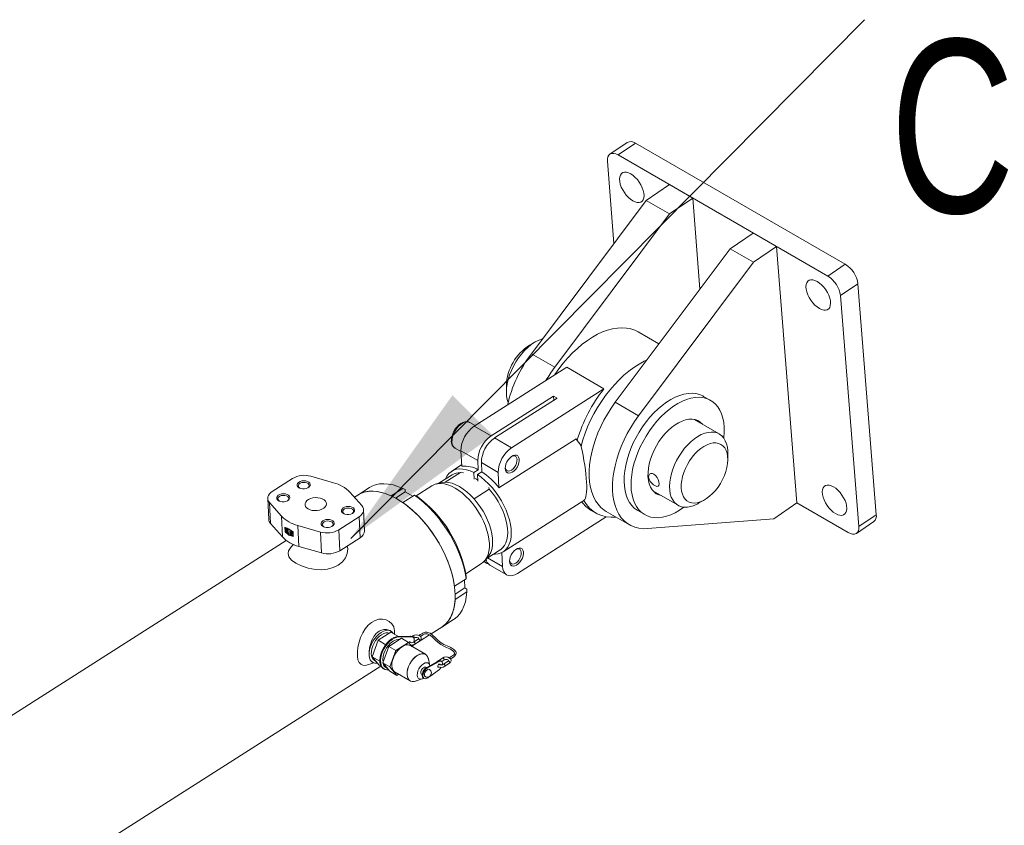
# Model space of a CAD drawing. Header units: millimetres. Extents: x 450 to 25135, y 150 to 17673.
# Tile 460 of 463: x 19489 to 20086, y 15921 to 16410. Entities that reach past the tile are written whole.
import ezdxf

# ---------------------------------------------------------------- set-up
doc = ezdxf.new("R2010")
doc.units = ezdxf.units.MM
doc.linetypes.add('SLD-Centrada-doble', pattern=[12.7, 6.35, -1.27, 1.27, -1.27, 1.27, -1.27])
doc.linetypes.add('SLD-Continua', pattern=[0])
doc.layers.add('COTAS', color=1, linetype='SLD-Continua')
doc.layers.add('OCULTA', color=8, linetype='SLD-Continua')
doc.styles.add('SLDTEXTSTYLE6', font='ARIALN.TTF', dxfattribs={"width": 0.87})
doc.styles.get("Standard").update_dxf_attribs({"font": 'ARIALN.TTF'})
doc.dimstyles.new('SLDDIMSTYLE0', dxfattribs={"dimtxt": 0.18, "dimasz": 105, "dimexe": 0, "dimexo": 0.0625, "dimgap": 0, "dimtad": 0, "dimtih": 1, "dimtoh": 1, "dimdec": 0, "dimrnd": 1e-09, "dimzin": 0, "dimdsep": 46, "dimtxsty": 'Standard', "dimsah": 1, "dimcen": 0.09, "dimadec": 0, "dimazin": 0, "dimtfac": 105, "dimtdec": 0, "dimtofl": 0, "dimtmove": 0, "dimatfit": 3, "dimfxl": 1, "dimfrac": 2, "dimtolj": 1, "dimtzin": 0, "dimarcsym": 0})

# ---------------------------------------------------------------- blocks, each defined once
blk = doc.blocks.new('SW_NOTE_0_4')
at = {"layer": 'COTAS', "color": 0, "ltscale": 30, "insert": (15.61, -12.09), "char_height": 105, "attachment_point": 1, "style": 'SLDTEXTSTYLE6'}
blk.add_mtext('CYLINDER', dxfattribs=at)

msp = doc.modelspace()

# ---------------------------------------------------------------- linework, layer by layer
at = {"layer": 'OCULTA', "linetype": 'SLD-Continua', "lineweight": 18, "ltscale": 30}
for p, q in [((19857.44, 16335.17), (19846.88, 16328.01)), ((19989.72, 16261.22), (19862.44, 16334.67)), ((19979.15, 16254.05), (19851.87, 16327.51)), ((19845.42, 16323.81), (19849.37, 16273.88)), ((19882.99, 16309.55), (19868.9, 16300)), ((19882.99, 16309.55), (19897.13, 16301.39)), ((19868.9, 16300), (19799.27, 16206.87)), ((19868.9, 16300), (19883.04, 16291.84)), ((19897.13, 16301.39), (19883.04, 16291.84)), ((19901.51, 16246.13), (19897.13, 16301.39)), ((19883.04, 16291.84), (19813.41, 16198.71)), ((19933.9, 16280.17), (19919.81, 16270.61)), ((19948.04, 16272.01), (19933.9, 16280.17)), ((19919.81, 16270.61), (19850.18, 16177.48)), ((19933.95, 16262.45), (19919.81, 16270.61)), ((19948.04, 16272.01), (19933.95, 16262.45)), ((19960.37, 16116.41), (19948.04, 16272.01)), ((19933.95, 16262.45), (19864.32, 16169.32)), ((20008.5, 16109.32), (19997.41, 16249.36)), ((19997.93, 16102.16), (19986.84, 16242.19)), ((19876.65, 16212.89), (19864.08, 16220.14)), ((19801.73, 16214.19), (19798.19, 16212.15)), ((19820.68, 16198.73), (19764.57, 16162.97)), ((19843.31, 16185.67), (19820.68, 16198.73)), ((19784.06, 16187.66), (19784.06, 16183.57)), ((19787.2, 16149.91), (19843.31, 16185.67)), ((19774.83, 16157.05), (19812.75, 16181.22)), ((19814.87, 16179.99), (19776.95, 16155.83)), ((19812.75, 16181.22), (19814.87, 16179.99)), ((19812.86, 16178.72), (19812.75, 16181.22)), ((19908, 16178.63), (19903.76, 16181.08)), ((19761.89, 16165.24), (19761.79, 16165.3)), ((19765.17, 16163.35), (19761.89, 16165.24)), ((19913.23, 16158.3), (19897.99, 16167.09)), ((19826.35, 16155.39), (19779.6, 16125.59)), ((19752.9, 16149.65), (19756.56, 16147.54)), ((19756.54, 16148.03), (19756.98, 16138.65)), ((19767.05, 16136.53), (19766.79, 16142.12)), ((19918.41, 16142.76), (19918.41, 16146.85)), ((19756.94, 16139.5), (19750.91, 16135.66)), ((19764.37, 16134.82), (19767.05, 16136.53)), ((19769.17, 16135.3), (19766.49, 16133.59)), ((19768.91, 16140.89), (19769.17, 16135.3)), ((19642.05, 16123.41), (19654.4, 16131.29)), ((19665.45, 16132.64), (19679.24, 16128.68)), ((19751.28, 16133.52), (19743.2, 16128.37)), ((19746.98, 16129.01), (19756.16, 16134.86)), ((19756.16, 16134.86), (19758.05, 16134.73)), ((19764.55, 16130.88), (19764.37, 16134.82)), ((19766.63, 16130.53), (19765.26, 16131.33)), ((19766.49, 16133.59), (19766.67, 16129.65)), ((19779.6, 16125.59), (19779.17, 16134.98)), ((19658.76, 16125.4), (19658.83, 16125.36)), ((19700.95, 16125.75), (19693.89, 16121.25)), ((19714.14, 16120.75), (19721.2, 16125.25)), ((19722.75, 16123.19), (19722.69, 16124.56)), ((19738.93, 16126.83), (19729.29, 16120.69)), ((19744.5, 16128.7), (19741.41, 16127.91)), ((19764.47, 16118.91), (19773.65, 16124.77)), ((19773.65, 16124.77), (19773.39, 16125.72)), ((19872.99, 16123.79), (19888.23, 16114.99)), ((19873.78, 16123.33), (19873.31, 16123.44)), ((19639.29, 16119.12), (19639.88, 16106.41)), ((19646.41, 16117.52), (19646.47, 16117.49)), ((19689.19, 16122.94), (19696.39, 16114.79)), ((19693.89, 16121.25), (19691.84, 16119.94)), ((19716.81, 16119.4), (19722.75, 16123.19)), ((19721.21, 16116.67), (19728.27, 16121.17)), ((19727.31, 16120.56), (19722.75, 16123.19)), ((19782.08, 16086.75), (19831.11, 16117.99)), ((19900.74, 16116.23), (19904.27, 16118.27)), ((19647.57, 16108.5), (19640.36, 16116.65)), ((19698.06, 16099.61), (19697.47, 16112.32)), ((19835.56, 16111.91), (19838.38, 16110.28)), ((19844.63, 16111.29), (19858.77, 16103.13)), ((19863.77, 16111.79), (19868.01, 16109.34)), ((19946.28, 16106.86), (19960.37, 16116.41)), ((19960.37, 16116.41), (19991.48, 16098.46)), ((19694.71, 16108.03), (19682.35, 16100.15)), ((19685.71, 16109.85), (19685.77, 16109.81)), ((19844.69, 16108.04), (19790.73, 16073.66)), ((19869.74, 16100.86), (19946.28, 16106.86)), ((19640.95, 16103.94), (19648.16, 16095.79)), ((19649.86, 16098.85), (19649.72, 16101.82)), ((19649.96, 16101.71), (19650.09, 16099)), ((19650.18, 16101.39), (19650.32, 16101.48)), ((19650.18, 16101.39), (19650.29, 16098.98)), ((19650.71, 16100.18), (19650.69, 16100.69)), ((19650.71, 16100.18), (19650.85, 16100.27)), ((19651.6, 16099.67), (19650.71, 16100.18)), ((19650.74, 16099.62), (19651.62, 16099.11)), ((19650.76, 16099.11), (19650.74, 16099.62)), ((19650.84, 16100.65), (19650.85, 16100.27)), ((19650.85, 16100.27), (19651.74, 16099.76)), ((19650.89, 16099.54), (19650.9, 16099.2)), ((19651.6, 16099.67), (19651.74, 16099.76)), ((19651.62, 16099.11), (19651.6, 16099.67)), ((19651.74, 16099.76), (19651.76, 16099.2)), ((19651.81, 16100.26), (19651.78, 16100.82)), ((19651.81, 16100.26), (19651.95, 16100.35)), ((19651.93, 16100.91), (19651.95, 16100.35)), ((19652.8, 16099.62), (19652.89, 16097.73)), ((19671.3, 16098.79), (19657.52, 16102.76)), ((19673.35, 16101.97), (19673.41, 16101.94)), ((19996.47, 16097.96), (20007.04, 16105.13)), ((19650.55, 16093.63), (19386.07, 15925.06)), ((19650.09, 16099), (19649.86, 16098.85)), ((19650.76, 16099.11), (19650.9, 16099.2)), ((19651.62, 16099.11), (19651.76, 16099.2)), ((19651.9, 16098.24), (19652.05, 16098.33)), ((19651.93, 16097.68), (19651.9, 16098.24)), ((19651.93, 16097.68), (19652.07, 16097.77)), ((19652.05, 16098.33), (19652.07, 16097.77)), ((19653.32, 16098.91), (19653.37, 16097.87)), ((19653.46, 16099), (19653.51, 16097.96)), ((19654, 16097.51), (19653.95, 16098.54)), ((19654.39, 16096.64), (19654.53, 16096.73)), ((19654.51, 16096.95), (19654.44, 16098.53)), ((19654.58, 16098.62), (19654.65, 16097.04)), ((19654.67, 16098.96), (19654.81, 16095.99)), ((19682.94, 16087.44), (19695.3, 16095.32)), ((19783.92, 16092.65), (19784.24, 16093.49)), ((19654.96, 16091.23), (19653.87, 16090.13)), ((19658.11, 16090.05), (19671.89, 16086.09)), ((19772.22, 16082.83), (19780.3, 16087.98)), ((19771.05, 16081.41), (19773.08, 16083.87)), ((19781.82, 16077.79), (19781.42, 16086.36)), ((19759.47, 16073.52), (19769.02, 16079.61)), ((19770.47, 16080.77), (19771.92, 16079.94)), ((19774.04, 16078.71), (19784.29, 16072.8)), ((19752.63, 16065.89), (19759.69, 16070.39)), ((19758.83, 16064.87), (19758.61, 16069.7)), ((19753.03, 16061.17), (19758.83, 16064.87)), ((19760.05, 16064.17), (19758.83, 16064.87)), ((19753, 16057.94), (19760.06, 16062.45)), ((19744.95, 16041.14), (19752.01, 16045.64)), ((19738.37, 16036.94), (19744.95, 16041.14)), ((19714.02, 16038.03), (19706.28, 16033.1)), ((19712.71, 16029.38), (19720.46, 16034.32)), ((19714.02, 16038.69), (19713.48, 16039)), ((19714.02, 16038.03), (19718.57, 16035.41)), ((19716.3, 16036.72), (19716.29, 16037.91)), ((19718.48, 16035.41), (19726.01, 16035.55)), ((19718.91, 16035.16), (19726.44, 16035.31)), ((19724.7, 16031.87), (19720.46, 16034.32)), ((19727.26, 16035.79), (19726.7, 16035.43)), ((19727.3, 16035.1), (19726.88, 16035.34)), ((19727.3, 16029.89), (19737.44, 16036.35)), ((19730.62, 16033.85), (19727.8, 16032.05)), ((19727.93, 16034.44), (19728.07, 16034.53)), ((19706.28, 16033.1), (19702.75, 16023.08)), ((19706.28, 16033.1), (19710.86, 16030.45)), ((19709.19, 16019.37), (19712.71, 16029.38)), ((19712.71, 16029.38), (19716.96, 16026.93)), ((19716.96, 16026.93), (19724.7, 16031.87)), ((19724.7, 16031.87), (19726.8, 16029.35)), ((19725.33, 16031.92), (19725.3, 16032.1)), ((19735.02, 16024.61), (19725.83, 16029.91)), ((19728.6, 16030.79), (19731.43, 16032.59)), ((19702.75, 16023.08), (19707.33, 16020.44)), ((19702.75, 16023.08), (19706.98, 16018.01)), ((19713.43, 16016.92), (19716.96, 16026.93)), ((19737.7, 16017.71), (19736.74, 16021.93)), ((19745.37, 16022.34), (19742.54, 16020.54)), ((19410.09, 15827.71), (19707.86, 16017.5)), ((19702.48, 16019.95), (19703.02, 16019.64)), ((19704.03, 16020.9), (19705.07, 16020.3)), ((19706.98, 16018.01), (19708.14, 16017.33)), ((19709.19, 16019.37), (19713.43, 16016.92)), ((19713.41, 16014.29), (19709.19, 16019.37)), ((19709.6, 16015.84), (19710.02, 16015.59)), ((19717.66, 16011.84), (19713.43, 16016.92)), ((19735.53, 16016.46), (19735.16, 16016.68)), ((19742.78, 16020.47), (19735.73, 16016.59)), ((19743.21, 16020.22), (19736.16, 16016.34)), ((19743.4, 16018.65), (19743.44, 16018.48)), ((19744.66, 16020.35), (19744.24, 16020.59)), ((19744.83, 16020.22), (19746.17, 16021.08)), ((19748.73, 16020.4), (19745.9, 16018.6)), ((19746.71, 16017.34), (19749.53, 16019.14)), ((19713.41, 16014.29), (19717.66, 16011.84)), ((19716.53, 16013.8), (19725.72, 16008.5)), ((19718.73, 16012.53), (19717.66, 16011.84)), ((19732.66, 16012.35), (19733.03, 16012.13)), ((19733.8, 16010.24), (19734.22, 16010)), ((19736.43, 16010.4), (19737.54, 16011.2)), ((19737.59, 16011.24), (19743.43, 16015.47)), ((19728.91, 16008.34), (19733.03, 16009.63))]:
    msp.add_line(p, q, dxfattribs=at)
at = {"layer": 'OCULTA', "linetype": 'SLD-Centrada-doble', "lineweight": 18, "ltscale": 30}
for p, q in [((19862.44, 16334.67), (19851.87, 16327.51)), ((19979.15, 16254.05), (19989.72, 16261.22)), ((19997.41, 16249.36), (19986.84, 16242.19)), ((19799.27, 16206.87), (19813.41, 16198.71)), ((19864.32, 16169.32), (19850.18, 16177.48)), ((19774.83, 16157.05), (19764.57, 16162.97)), ((19787.2, 16149.91), (19776.95, 16155.83)), ((19766.79, 16142.12), (19756.54, 16148.03)), ((19779.17, 16134.98), (19768.91, 16140.89)), ((19640.36, 16116.65), (19640.95, 16103.94)), ((19647.57, 16108.5), (19648.16, 16095.79)), ((19694.71, 16108.03), (19695.3, 16095.32)), ((19997.93, 16102.16), (20008.5, 16109.32)), ((19657.52, 16102.76), (19658.11, 16090.05)), ((19682.35, 16100.15), (19682.94, 16087.44)), ((19653.32, 16098.91), (19653.46, 16099)), ((19653.37, 16097.87), (19653.51, 16097.96)), ((19654.44, 16098.53), (19654.58, 16098.62)), ((19654.51, 16096.95), (19654.65, 16097.04)), ((19671.3, 16098.79), (19671.89, 16086.09)), ((19781.82, 16077.79), (19772.63, 16083.09)), ((19718.48, 16035.41), (19718.91, 16035.16)), ((19726.01, 16035.55), (19726.44, 16035.31)), ((19736.16, 16016.34), (19735.73, 16016.59)), ((19743.21, 16020.22), (19742.78, 16020.47))]:
    msp.add_line(p, q, dxfattribs=at)
at = {"layer": 'OCULTA', "linetype": 'SLD-Continua', "lineweight": 18, "ltscale": 30, "flags": 128}
for points in [[(19851.87, 16327.51), (19850.51, 16328.16), (19849.21, 16328.48), (19848.05, 16328.46), (19847.05, 16328.12), (19846.27, 16327.44), (19845.72, 16326.48), (19845.43, 16325.25), (19845.42, 16323.81)], [(19859.53, 16316.04), (19860.91, 16315.11), (19862.26, 16313.94), (19863.54, 16312.56), (19864.7, 16311.02), (19865.71, 16309.37), (19866.53, 16307.67), (19867.14, 16305.98), (19867.51, 16304.36), (19867.63, 16302.85), (19867.5, 16301.51), (19867.11, 16300.39), (19866.49, 16299.53), (19865.66, 16298.94), (19864.64, 16298.67), (19863.46, 16298.7), (19862.18, 16299.05), (19860.82, 16299.7), (19859.45, 16300.63), (19858.1, 16301.8), (19856.82, 16303.18), (19855.65, 16304.72), (19854.64, 16306.37), (19853.82, 16308.06), (19853.21, 16309.75), (19852.84, 16311.38), (19852.72, 16312.89), (19852.86, 16314.23), (19853.24, 16315.35), (19853.86, 16316.21), (19854.7, 16316.79), (19855.72, 16317.07), (19856.89, 16317.03), (19858.18, 16316.69), (19859.53, 16316.04)], [(19972.67, 16250.74), (19974.04, 16249.81), (19975.39, 16248.64), (19976.67, 16247.26), (19977.84, 16245.72), (19978.85, 16244.07), (19979.67, 16242.38), (19980.28, 16240.69), (19980.65, 16239.06), (19980.77, 16237.55), (19980.63, 16236.21), (19980.25, 16235.09), (19979.63, 16234.23), (19978.79, 16233.65), (19977.77, 16233.37), (19976.6, 16233.41), (19975.31, 16233.75), (19973.96, 16234.4), (19972.59, 16235.33), (19971.24, 16236.5), (19969.96, 16237.88), (19968.79, 16239.42), (19967.78, 16241.07), (19966.96, 16242.77), (19966.35, 16244.46), (19965.98, 16246.08), (19965.86, 16247.59), (19966, 16248.93), (19966.38, 16250.05), (19967, 16250.91), (19967.83, 16251.5), (19968.86, 16251.77), (19970.03, 16251.74), (19971.31, 16251.39), (19972.67, 16250.74)], [(19813.18, 16193.95), (19813.42, 16194.32), (19815.93, 16197.86), (19818.57, 16201.24), (19821.33, 16204.44), (19824.2, 16207.44), (19827.15, 16210.21), (19830.16, 16212.74), (19833.22, 16215.01), (19836.31, 16217.01), (19839.4, 16218.72), (19842.48, 16220.14), (19845.52, 16221.25), (19848.51, 16222.04), (19851.42, 16222.52), (19854.23, 16222.67), (19856.94, 16222.5), (19859.51, 16222.01), (19861.94, 16221.2), (19864.08, 16220.14)], [(19806.17, 16216.1), (19805.41, 16215.87), (19803.34, 16215.03), (19801.24, 16213.9), (19799.16, 16212.48), (19797.11, 16210.81), (19795.12, 16208.89), (19793.23, 16206.76), (19791.45, 16204.45), (19789.83, 16201.99), (19788.36, 16199.41), (19787.09, 16196.76), (19786.02, 16194.06), (19785.18, 16191.36), (19784.56, 16188.69), (19784.19, 16186.1), (19784.06, 16183.61), (19784.18, 16181.26), (19784.55, 16179.09), (19785.1, 16177.27)], [(19869.43, 16203.24), (19867.69, 16202.4), (19864.6, 16200.69), (19861.51, 16198.69), (19858.45, 16196.42), (19855.43, 16193.89), (19852.48, 16191.11), (19849.61, 16188.12), (19846.85, 16184.92), (19844.21, 16181.54), (19841.71, 16177.99), (19839.36, 16174.31), (19837.19, 16170.52), (19835.19, 16166.64), (19833.4, 16162.7), (19831.82, 16158.71), (19830.45, 16154.72), (19829.37, 16150.93)], [(19850.18, 16177.48), (19847.71, 16174), (19845.41, 16170.38), (19843.28, 16166.64), (19841.35, 16162.81), (19839.63, 16158.92), (19838.13, 16155), (19836.87, 16151.07), (19835.84, 16147.17), (19835.07, 16143.33), (19834.55, 16139.57), (19834.29, 16135.92), (19834.3, 16132.41), (19834.56, 16129.06), (19835.09, 16125.9), (19835.87, 16122.96), (19836.9, 16120.25), (19838.17, 16117.79), (19839.68, 16115.61), (19841.4, 16113.71), (19843.34, 16112.12), (19844.63, 16111.29)], [(19863.77, 16111.79), (19863.4, 16112.01), (19861.65, 16113.31), (19860.1, 16114.89), (19858.75, 16116.75), (19857.62, 16118.87), (19856.73, 16121.23), (19856.07, 16123.82), (19855.65, 16126.6), (19855.48, 16129.56), (19855.56, 16132.67), (19855.89, 16135.9), (19856.46, 16139.22), (19857.27, 16142.6), (19858.32, 16146.02), (19859.59, 16149.44), (19861.07, 16152.83), (19862.75, 16156.17), (19864.61, 16159.43), (19866.65, 16162.56), (19868.83, 16165.56), (19871.14, 16168.39), (19873.57, 16171.03), (19876.09, 16173.45), (19878.67, 16175.63), (19881.3, 16177.56)], [(19881.3, 16177.56), (19883.95, 16179.21), (19886.59, 16180.57), (19889.22, 16181.64), (19891.79, 16182.39), (19894.3, 16182.83), (19896.71, 16182.95), (19899, 16182.75), (19901.17, 16182.23), (19903.18, 16181.4), (19903.76, 16181.08)], [(19885.54, 16175.11), (19888.19, 16176.76), (19890.84, 16178.12), (19893.46, 16179.19), (19896.03, 16179.94), (19898.54, 16180.38), (19900.95, 16180.5), (19903.25, 16180.3), (19905.41, 16179.78), (19907.42, 16178.95), (19909.26, 16177.8), (19910.92, 16176.37), (19912.37, 16174.64), (19913.61, 16172.65), (19914.62, 16170.4), (19915.4, 16167.93), (19915.94, 16165.24), (19916.23, 16162.36), (19916.28, 16159.33), (19916.07, 16156.16), (19916.02, 16155.71)], [(19891.87, 16113.86), (19891.79, 16113.8), (19889.15, 16112.01), (19886.49, 16110.5), (19883.86, 16109.28), (19881.25, 16108.37), (19878.71, 16107.77), (19876.25, 16107.49), (19873.89, 16107.53), (19871.66, 16107.9), (19869.57, 16108.57), (19867.64, 16109.56), (19865.89, 16110.86), (19864.34, 16112.44), (19862.99, 16114.3), (19861.87, 16116.42), (19860.97, 16118.79), (19860.31, 16121.37), (19859.89, 16124.16), (19859.72, 16127.11), (19859.8, 16130.22), (19860.13, 16133.45), (19860.7, 16136.77), (19861.51, 16140.15), (19862.56, 16143.57), (19863.83, 16146.99), (19865.31, 16150.39), (19866.99, 16153.72), (19868.85, 16156.98), (19870.89, 16160.12), (19873.07, 16163.11), (19875.39, 16165.94), (19877.81, 16168.58), (19880.33, 16171), (19882.91, 16173.18), (19885.54, 16175.11), (19885.54, 16175.11)], [(19761.74, 16165.28), (19761.16, 16165.57), (19760.07, 16165.76), (19758.92, 16165.68), (19757.72, 16165.31), (19756.48, 16164.66), (19755.26, 16163.75), (19754.13, 16162.62), (19753.1, 16161.32), (19752.22, 16159.88), (19751.52, 16158.36), (19751.02, 16156.81), (19750.74, 16155.27), (19750.69, 16153.88)], [(19864.32, 16169.32), (19861.85, 16165.84), (19859.55, 16162.22), (19857.42, 16158.48), (19855.49, 16154.65), (19853.77, 16150.76), (19852.27, 16146.84), (19851.01, 16142.91), (19849.99, 16139.01), (19849.21, 16135.17), (19848.69, 16131.41), (19848.44, 16127.76), (19848.44, 16124.25), (19848.71, 16120.9), (19849.23, 16117.74), (19850.01, 16114.8), (19851.04, 16112.09), (19852.31, 16109.63), (19853.82, 16107.44), (19855.54, 16105.55), (19857.48, 16103.96), (19859.61, 16102.68), (19861.92, 16101.72), (19864.39, 16101.1), (19867, 16100.81), (19869.74, 16100.86)], [(19886.43, 16163.83), (19888.57, 16165.13), (19890.7, 16166.13), (19892.79, 16166.83), (19894.81, 16167.2), (19896.74, 16167.25), (19898.54, 16166.97), (19900.2, 16166.37), (19901.68, 16165.45), (19902.98, 16164.23), (19903.01, 16164.19)], [(19898.45, 16166.99), (19898.73, 16166.68), (19898.77, 16166.64)], [(19878.02, 16120.89), (19876.62, 16121.27), (19875.05, 16122.03), (19873.65, 16123.1), (19872.46, 16124.46), (19871.49, 16126.1), (19870.75, 16127.98), (19870.25, 16130.09), (19870, 16132.4), (19870.01, 16134.87), (19870.26, 16137.47), (19870.77, 16140.16), (19871.51, 16142.9), (19872.49, 16145.66), (19873.69, 16148.39), (19875.09, 16151.06), (19876.67, 16153.64), (19878.4, 16156.08), (19880.28, 16158.34), (19882.26, 16160.41), (19884.32, 16162.25), (19886.43, 16163.83)], [(19900.74, 16116.23), (19900.18, 16115.92), (19898.09, 16114.93), (19896.04, 16114.25), (19894.06, 16113.89), (19892.17, 16113.84), (19890.4, 16114.11), (19888.78, 16114.7), (19887.32, 16115.6), (19886.05, 16116.79), (19884.99, 16118.27), (19884.15, 16120), (19883.54, 16121.96), (19883.17, 16124.13), (19883.05, 16126.47), (19883.18, 16128.96), (19883.56, 16131.56), (19884.17, 16134.23), (19885.02, 16136.93), (19886.09, 16139.62), (19887.36, 16142.28), (19888.82, 16144.86), (19890.45, 16147.32), (19892.22, 16149.63), (19894.11, 16151.76), (19896.1, 16153.67), (19898.15, 16155.35), (19900.24, 16156.77), (19902.33, 16157.9), (19904.4, 16158.73), (19906.42, 16159.26), (19908.36, 16159.46), (19910.19, 16159.35), (19911.89, 16158.92), (19913.44, 16158.17), (19914.8, 16157.12), (19915.97, 16155.79), (19916.92, 16154.19), (19917.65, 16152.34), (19918.14, 16150.27), (19918.38, 16148), (19918.41, 16146.85)], [(19905.5, 16119.04), (19907.37, 16120.46), (19909.18, 16122.12), (19910.9, 16124.01), (19912.51, 16126.08), (19913.97, 16128.31), (19915.25, 16130.65), (19916.34, 16133.07), (19917.21, 16135.5), (19917.86, 16137.93), (19918.26, 16140.29), (19918.41, 16142.55), (19918.31, 16144.67), (19917.95, 16146.61), (19917.36, 16148.34), (19916.53, 16149.82), (19915.48, 16151.03), (19914.23, 16151.94), (19912.8, 16152.55), (19911.22, 16152.84), (19909.52, 16152.8), (19907.72, 16152.44), (19905.87, 16151.75), (19903.98, 16150.77), (19902.1, 16149.49), (19900.25, 16147.95), (19898.48, 16146.17), (19896.81, 16144.18), (19895.28, 16142.02), (19893.9, 16139.73), (19892.71, 16137.35), (19891.73, 16134.92), (19890.97, 16132.49), (19890.45, 16130.09), (19890.17, 16127.77), (19890.15, 16125.57), (19890.37, 16123.54), (19890.85, 16121.7), (19891.56, 16120.09), (19892.5, 16118.75), (19893.66, 16117.68), (19895, 16116.92), (19896.5, 16116.47), (19898.15, 16116.35), (19899.9, 16116.55), (19901.73, 16117.07), (19903.61, 16117.91), (19905.5, 16119.04)], [(19783.42, 16137.28), (19783.5, 16138.55), (19783.84, 16139.91), (19784.42, 16141.27), (19785.2, 16142.56), (19786.14, 16143.68), (19787.17, 16144.57), (19788.24, 16145.17), (19789.26, 16145.44), (19790.19, 16145.37), (19790.96, 16144.97), (19791.52, 16144.24), (19791.84, 16143.26), (19791.89, 16142.06), (19791.68, 16140.74), (19791.22, 16139.36), (19790.53, 16138.03), (19789.66, 16136.82), (19788.67, 16135.8), (19787.61, 16135.05), (19786.56, 16134.61), (19785.58, 16134.51), (19784.72, 16134.75), (19784.05, 16135.32), (19783.61, 16136.18), (19783.42, 16137.28)], [(19787.31, 16144.66), (19788.24, 16144.95), (19789.1, 16144.91), (19789.8, 16144.54), (19790.29, 16143.85), (19790.54, 16142.91), (19790.52, 16141.78), (19790.24, 16140.54), (19789.73, 16139.29), (19789, 16138.12), (19788.13, 16137.11), (19787.18, 16136.35)], [(19764.37, 16134.82), (19762.09, 16135.86), (19759.87, 16136.59), (19757.73, 16137), (19755.7, 16137.09), (19753.8, 16136.85), (19752.07, 16136.28), (19750.52, 16135.39), (19749.17, 16134.2), (19748.05, 16132.72), (19747.15, 16130.97), (19747.11, 16130.86)], [(19787.18, 16136.35), (19786.21, 16135.89), (19785.3, 16135.75), (19784.51, 16135.96), (19783.91, 16136.5), (19783.53, 16137.32), (19783.43, 16137.94)], [(19658.26, 16125.63), (19657.55, 16126.19), (19657.16, 16126.86), (19657.11, 16127.59), (19657.42, 16128.29), (19658.06, 16128.92), (19658.96, 16129.42), (19660.05, 16129.75), (19661.23, 16129.86), (19662.4, 16129.76), (19663.46, 16129.45), (19664.3, 16128.97), (19664.86, 16128.34), (19665.08, 16127.64), (19664.95, 16126.92), (19664.47, 16126.24), (19663.7, 16125.67), (19662.69, 16125.25), (19661.54, 16125.03), (19660.35, 16125.02), (19659.22, 16125.23), (19658.26, 16125.63)], [(19776.13, 16085.32), (19777.3, 16085.31), (19779.19, 16085.56), (19780.92, 16086.12), (19782.47, 16087.01), (19783.82, 16088.2), (19784.95, 16089.68), (19785.84, 16091.43), (19786.49, 16093.44), (19786.89, 16095.66), (19787.03, 16098.09), (19786.91, 16100.68), (19786.53, 16103.4), (19785.9, 16106.23), (19785.02, 16109.11), (19783.91, 16112.02), (19782.58, 16114.92), (19781.04, 16117.78), (19779.33, 16120.55), (19777.44, 16123.2), (19775.42, 16125.7), (19773.29, 16128.02), (19771.07, 16130.12), (19768.8, 16131.99), (19766.49, 16133.59)], [(19873.56, 16133.92), (19874.58, 16133.1), (19875.48, 16131.96), (19876.16, 16130.61), (19876.6, 16129.24), (19876.74, 16128.02), (19876.6, 16127.11), (19876.16, 16126.56), (19875.44, 16126.43), (19874.49, 16126.72), (19873.42, 16127.38), (19872.34, 16128.33), (19871.39, 16129.49), (19870.69, 16130.76), (19870.37, 16132.01), (19870.47, 16133.09), (19870.95, 16133.88), (19871.76, 16134.29), (19872.78, 16134.25), (19873.56, 16133.92)], [(19640.36, 16116.65), (19639.78, 16117.47), (19639.41, 16118.34), (19639.29, 16119.24), (19639.39, 16120.15), (19639.73, 16121.04), (19640.3, 16121.89), (19641.08, 16122.69), (19642.05, 16123.41)], [(19663.53, 16125.58), (19663.65, 16125.67), (19664.21, 16126.25), (19664.43, 16126.91), (19664.29, 16127.56), (19663.81, 16128.15), (19663.04, 16128.59), (19662.06, 16128.85), (19660.97, 16128.9), (19659.9, 16128.74), (19658.96, 16128.37), (19658.26, 16127.84), (19657.86, 16127.21), (19657.82, 16126.55), (19658.13, 16125.92), (19658.76, 16125.4), (19658.76, 16125.4)], [(19693.89, 16121.25), (19695.48, 16122.12), (19697.71, 16122.96), (19700.13, 16123.46), (19702.7, 16123.61), (19705.41, 16123.41), (19708.24, 16122.86), (19711.16, 16121.98), (19714.14, 16120.75)], [(19744.95, 16041.14), (19745.58, 16041.56), (19747.3, 16043.01), (19748.81, 16044.74), (19750.11, 16046.74), (19751.18, 16048.99), (19752.01, 16051.49), (19752.6, 16054.2), (19752.95, 16057.11), (19753.05, 16060.2), (19752.9, 16063.45), (19752.5, 16066.83), (19751.86, 16070.31), (19750.97, 16073.88), (19749.85, 16077.49), (19748.51, 16081.14), (19746.95, 16084.79), (19745.19, 16088.41), (19743.24, 16091.97), (19741.11, 16095.46), (19738.82, 16098.84), (19736.39, 16102.09), (19733.83, 16105.19), (19731.16, 16108.11), (19728.41, 16110.82), (19725.59, 16113.32), (19722.73, 16115.59), (19719.84, 16117.59), (19716.94, 16119.33), (19714.07, 16120.78), (19711.24, 16121.95), (19708.46, 16122.81), (19705.77, 16123.36), (19703.18, 16123.6), (19700.7, 16123.53), (19698.37, 16123.14), (19696.19, 16122.44), (19694.19, 16121.44), (19693.89, 16121.25)], [(19721.2, 16125.25), (19718.22, 16126.48), (19715.3, 16127.36), (19712.47, 16127.91), (19709.76, 16128.11), (19707.19, 16127.96), (19704.77, 16127.46), (19702.54, 16126.63), (19700.95, 16125.75)], [(19722.69, 16124.56), (19721.86, 16124.95), (19721.2, 16125.25)], [(19738.93, 16126.83), (19739.25, 16127.03), (19740.82, 16127.73), (19742.57, 16128.13), (19744.46, 16128.22), (19746.46, 16127.99), (19748.56, 16127.44), (19750.73, 16126.6), (19752.94, 16125.46), (19755.17, 16124.04), (19757.38, 16122.36), (19759.54, 16120.44), (19761.64, 16118.3), (19763.64, 16115.97), (19765.51, 16113.48), (19767.25, 16110.87), (19768.81, 16108.15), (19770.19, 16105.38), (19771.37, 16102.57), (19772.32, 16099.78), (19773.05, 16097.03), (19773.53, 16094.36), (19773.77, 16091.79), (19773.76, 16089.37), (19773.51, 16087.13), (19773, 16085.09), (19772.26, 16083.28), (19771.29, 16081.71), (19770.1, 16080.42), (19769.02, 16079.61)], [(19744.5, 16128.7), (19745.14, 16128.85), (19746.98, 16129.01)], [(19746.98, 16129.01), (19749.01, 16128.84), (19751.14, 16128.34), (19753.36, 16127.5), (19755.62, 16126.35), (19757.89, 16124.89), (19760.14, 16123.14), (19762.35, 16121.14), (19764.47, 16118.91)], [(19780.3, 16087.98), (19780.45, 16088.08), (19781.76, 16089.17), (19782.86, 16090.55), (19783.74, 16092.2), (19784.38, 16094.09), (19784.77, 16096.21), (19784.91, 16098.52), (19784.79, 16100.99), (19784.43, 16103.59), (19783.81, 16106.28), (19782.96, 16109.03), (19781.88, 16111.81), (19780.58, 16114.57), (19779.09, 16117.29), (19777.43, 16119.91), (19775.6, 16122.42), (19773.65, 16124.77)], [(19982.53, 16126.27), (19983.9, 16125.34), (19985.25, 16124.17), (19986.53, 16122.79), (19987.7, 16121.25), (19988.71, 16119.6), (19989.53, 16117.9), (19990.14, 16116.21), (19990.51, 16114.58), (19990.63, 16113.08), (19990.49, 16111.74), (19990.11, 16110.62), (19989.49, 16109.76), (19988.65, 16109.17), (19987.63, 16108.9), (19986.46, 16108.93), (19985.17, 16109.28), (19983.82, 16109.93), (19982.45, 16110.86), (19981.1, 16112.03), (19979.82, 16113.41), (19978.65, 16114.95), (19977.64, 16116.59), (19976.82, 16118.29), (19976.21, 16119.98), (19975.84, 16121.61), (19975.72, 16123.12), (19975.86, 16124.45), (19976.24, 16125.57), (19976.86, 16126.44), (19977.69, 16127.02), (19978.72, 16127.3), (19979.89, 16127.26), (19981.17, 16126.91), (19982.53, 16126.27)], [(19645.9, 16117.75), (19645.2, 16118.32), (19644.8, 16118.99), (19644.76, 16119.71), (19645.06, 16120.42), (19645.7, 16121.05), (19646.6, 16121.55), (19647.69, 16121.87), (19648.88, 16121.98), (19650.05, 16121.89), (19651.1, 16121.58), (19651.94, 16121.09), (19652.5, 16120.47), (19652.72, 16119.76), (19652.59, 16119.04), (19652.12, 16118.36), (19651.34, 16117.79), (19650.33, 16117.38), (19649.18, 16117.16), (19647.99, 16117.15), (19646.86, 16117.35), (19645.9, 16117.75)], [(19651.17, 16117.7), (19651.29, 16117.79), (19651.85, 16118.38), (19652.07, 16119.03), (19651.94, 16119.69), (19651.46, 16120.27), (19650.68, 16120.72), (19649.7, 16120.98), (19648.61, 16121.03), (19647.54, 16120.86), (19646.61, 16120.49), (19645.9, 16119.97), (19645.5, 16119.33), (19645.46, 16118.67), (19645.77, 16118.04), (19646.41, 16117.52), (19646.41, 16117.52)], [(19663.79, 16112.79), (19662.85, 16113.48), (19662.21, 16114.29), (19661.91, 16115.18), (19661.95, 16116.1), (19662.34, 16117), (19663.05, 16117.82), (19664.06, 16118.54), (19665.29, 16119.1), (19666.69, 16119.48), (19668.19, 16119.66), (19669.69, 16119.62), (19671.12, 16119.38), (19672.4, 16118.93), (19673.47, 16118.32), (19674.26, 16117.56), (19674.74, 16116.71), (19674.87, 16115.8), (19674.65, 16114.88), (19674.1, 16114.02), (19673.23, 16113.24), (19672.11, 16112.6), (19670.78, 16112.12), (19669.32, 16111.84), (19667.82, 16111.77), (19666.34, 16111.91), (19664.97, 16112.26), (19663.79, 16112.79)], [(19759.69, 16070.39), (19759.08, 16074.03), (19758.2, 16077.77), (19757.06, 16081.58), (19755.66, 16085.42), (19754.03, 16089.26), (19752.17, 16093.07), (19750.1, 16096.82), (19747.84, 16100.48), (19745.4, 16104.02), (19742.8, 16107.41), (19740.07, 16110.62), (19737.23, 16113.62), (19734.3, 16116.4), (19731.31, 16118.92), (19728.27, 16121.17)], [(19728.27, 16121.17), (19729.11, 16120.78), (19729.76, 16120.47)], [(19764.47, 16118.91), (19766.42, 16116.57), (19768.25, 16114.06), (19769.91, 16111.44), (19771.4, 16108.72), (19772.7, 16105.96), (19773.78, 16103.18), (19774.63, 16100.43), (19775.25, 16097.73), (19775.61, 16095.13), (19775.73, 16092.66), (19775.59, 16090.36), (19775.2, 16088.24), (19774.56, 16086.35), (19773.68, 16084.7), (19773.08, 16083.87)], [(19685.2, 16110.08), (19684.49, 16110.64), (19684.1, 16111.31), (19684.06, 16112.04), (19684.36, 16112.74), (19685, 16113.38), (19685.9, 16113.87), (19686.99, 16114.2), (19688.17, 16114.31), (19689.35, 16114.21), (19690.4, 16113.91), (19691.24, 16113.42), (19691.8, 16112.8), (19692.02, 16112.09), (19691.89, 16111.37), (19691.41, 16110.69), (19690.64, 16110.12), (19689.63, 16109.71), (19688.48, 16109.48), (19687.29, 16109.48), (19686.16, 16109.68), (19685.2, 16110.08)], [(19690.47, 16110.03), (19690.59, 16110.12), (19691.15, 16110.7), (19691.37, 16111.36), (19691.24, 16112.02), (19690.75, 16112.6), (19689.98, 16113.04), (19689, 16113.31), (19687.91, 16113.36), (19686.84, 16113.19), (19685.9, 16112.82), (19685.2, 16112.29), (19684.8, 16111.66), (19684.76, 16111), (19685.07, 16110.37), (19685.71, 16109.85), (19685.71, 16109.85)], [(19696.39, 16114.79), (19696.98, 16113.97), (19697.34, 16113.1), (19697.47, 16112.2), (19697.36, 16111.29), (19697.02, 16110.4), (19696.46, 16109.54), (19695.68, 16108.74), (19694.71, 16108.03)], [(19721.21, 16116.67), (19724.25, 16114.42), (19727.24, 16111.9), (19730.17, 16109.12), (19733.01, 16106.12), (19735.74, 16102.91), (19738.33, 16099.52), (19740.77, 16095.98), (19743.04, 16092.32), (19745.11, 16088.57), (19746.97, 16084.76), (19748.6, 16080.92), (19749.99, 16077.08), (19751.14, 16073.27), (19752.02, 16069.53), (19752.63, 16065.89)], [(19672.85, 16102.21), (19672.14, 16102.77), (19671.74, 16103.44), (19671.7, 16104.16), (19672.01, 16104.87), (19672.64, 16105.5), (19673.54, 16106), (19674.63, 16106.32), (19675.82, 16106.44), (19676.99, 16106.34), (19678.04, 16106.03), (19678.88, 16105.54), (19679.44, 16104.92), (19679.66, 16104.22), (19679.53, 16103.49), (19679.06, 16102.82), (19678.28, 16102.24), (19677.27, 16101.83), (19676.12, 16101.61), (19674.93, 16101.6), (19673.8, 16101.8), (19672.85, 16102.21)], [(19678.11, 16102.15), (19678.23, 16102.24), (19678.79, 16102.83), (19679.01, 16103.48), (19678.88, 16104.14), (19678.4, 16104.72), (19677.62, 16105.17), (19676.64, 16105.43), (19675.56, 16105.48), (19674.49, 16105.31), (19673.55, 16104.94), (19672.84, 16104.42), (19672.44, 16103.79), (19672.4, 16103.12), (19672.71, 16102.49), (19673.35, 16101.97), (19673.35, 16101.97)], [(19649.72, 16101.82), (19651.99, 16100.77), (19654.67, 16098.96)], [(19991.48, 16098.46), (19992.85, 16097.81), (19994.14, 16097.49), (19995.3, 16097.5), (19996.3, 16097.85), (19997.08, 16098.52), (19997.63, 16099.49), (19997.92, 16100.72), (19997.93, 16102.16)], [(19654.81, 16095.99), (19652.17, 16096.8), (19649.86, 16098.85)], [(19653.95, 16098.54), (19653.92, 16098.69), (19653.85, 16098.85), (19653.74, 16098.98), (19653.62, 16099.08), (19653.5, 16099.12), (19653.4, 16099.11), (19653.34, 16099.03), (19653.32, 16098.91)], [(19653.37, 16097.87), (19653.4, 16097.72), (19653.47, 16097.57), (19653.58, 16097.43), (19653.7, 16097.33), (19653.82, 16097.29), (19653.92, 16097.31), (19653.98, 16097.38), (19654, 16097.51)], [(19653.48, 16099.13), (19653.48, 16099.12), (19653.46, 16099)], [(19654.17, 16096.62), (19654.24, 16096.61), (19654.31, 16096.61), (19654.37, 16096.63), (19654.42, 16096.67), (19654.46, 16096.72), (19654.49, 16096.78), (19654.51, 16096.86), (19654.51, 16096.95)], [(19687.47, 16090.33), (19687.81, 16088.52), (19687.48, 16085.85), (19686.42, 16083.2), (19684.6, 16080.74), (19682.09, 16078.69), (19678.99, 16077.18), (19675.55, 16076.27), (19671.94, 16075.94), (19668.35, 16076.11), (19663.8, 16076.94), (19659.75, 16078.24), (19656.37, 16079.86), (19653.8, 16081.68), (19652.16, 16083.66), (19651.6, 16085.78), (19651.97, 16087.47), (19653.07, 16089.25), (19653.96, 16090.13)], [(19786.04, 16080.88), (19786.12, 16082.16), (19786.46, 16083.51), (19787.03, 16084.88), (19787.82, 16086.16), (19788.76, 16087.28), (19789.79, 16088.17), (19790.85, 16088.77), (19791.88, 16089.05), (19792.81, 16088.98), (19793.57, 16088.57), (19794.13, 16087.85), (19794.45, 16086.86), (19794.51, 16085.67), (19794.3, 16084.34), (19793.83, 16082.97), (19793.15, 16081.63), (19792.28, 16080.42), (19791.29, 16079.41), (19790.23, 16078.66), (19789.18, 16078.22), (19788.19, 16078.11), (19787.34, 16078.35), (19786.67, 16078.92), (19786.23, 16079.78), (19786.04, 16080.88)], [(19789.92, 16088.27), (19790.86, 16088.56), (19791.71, 16088.52), (19792.41, 16088.14), (19792.9, 16087.46), (19793.15, 16086.51), (19793.14, 16085.38), (19792.86, 16084.14), (19792.34, 16082.89), (19791.62, 16081.72), (19790.75, 16080.72), (19789.79, 16079.96)], [(19789.79, 16079.96), (19788.82, 16079.49), (19787.91, 16079.36), (19787.12, 16079.57), (19786.52, 16080.11), (19786.15, 16080.93), (19786.05, 16081.55)], [(19790.73, 16073.66), (19789.26, 16072.86), (19787.81, 16072.38), (19786.44, 16072.23), (19785.18, 16072.42), (19784.09, 16072.92), (19783.18, 16073.75), (19782.48, 16074.85), (19782.02, 16076.21), (19781.82, 16077.79)], [(19759.68, 16072.11), (19759.69, 16071.15), (19759.69, 16070.39)], [(19760.06, 16062.45), (19760.06, 16063.41), (19760.05, 16064.17)], [(19753, 16057.94), (19752.7, 16054.83), (19752.13, 16051.93), (19751.28, 16049.27), (19750.18, 16046.87), (19748.82, 16044.76), (19747.22, 16042.94), (19745.4, 16041.44), (19744.95, 16041.14)], [(19752.01, 16045.64), (19752.46, 16045.94), (19754.29, 16047.44), (19755.88, 16049.26), (19757.24, 16051.37), (19758.35, 16053.77), (19759.19, 16056.43), (19759.76, 16059.33), (19760.06, 16062.45)], [(19716.22, 16037.89), (19716.25, 16038.89), (19715.7, 16041.2), (19714.59, 16043.13), (19713.01, 16044.6), (19711.09, 16045.56), (19708.96, 16045.98), (19706.7, 16045.84), (19704.45, 16045.16), (19702.26, 16043.95), (19700.24, 16042.25), (19698.44, 16040.13), (19696.9, 16037.64), (19695.63, 16034.88)], [(19700.77, 16025.49), (19700.79, 16026.15), (19701.08, 16028.42), (19701.3, 16029.44), (19701.61, 16030.62), (19701.76, 16031.11), (19702, 16031.81), (19702.35, 16032.7), (19703.04, 16034.17), (19703.72, 16035.34), (19704.35, 16036.23), (19705.17, 16037.18), (19706.02, 16037.97), (19706.89, 16038.61), (19708.29, 16039.31), (19709.8, 16039.7), (19711.31, 16039.71), (19712.77, 16039.35), (19713.27, 16039.12), (19713.48, 16039)], [(19695.63, 16034.88), (19694.67, 16031.97), (19694.02, 16028.99), (19693.7, 16026.12), (19693.72, 16023.51), (19694.06, 16021.32), (19694.73, 16019.65), (19695.7, 16018.53), (19696.94, 16017.97), (19698.44, 16017.92), (19699.78, 16018.26)], [(19708.12, 16037.9), (19706.74, 16036.87), (19705.41, 16035.6), (19704.19, 16034.12), (19703.11, 16032.48), (19702.2, 16030.74), (19701.49, 16028.94), (19701.01, 16027.15), (19700.77, 16025.43), (19700.78, 16023.82), (19701.04, 16022.39), (19701.54, 16021.18), (19702.26, 16020.22), (19703.19, 16019.55), (19704.28, 16019.18), (19705.52, 16019.14), (19705.98, 16019.21)], [(19713.01, 16037.39), (19712.13, 16037.6), (19710.95, 16037.56), (19709.69, 16037.19), (19708.39, 16036.51), (19707.1, 16035.54), (19705.87, 16034.32), (19704.76, 16032.9), (19703.79, 16031.33), (19703.02, 16029.67), (19702.47, 16027.99), (19702.16, 16026.35), (19702.1, 16024.81)], [(19709.6, 16015.84), (19709.06, 16016.22), (19708.28, 16017.1), (19707.72, 16018.26), (19707.4, 16019.65), (19707.32, 16021.22), (19707.5, 16022.93), (19707.93, 16024.72), (19708.59, 16026.52), (19709.45, 16028.29), (19710.51, 16029.97), (19711.71, 16031.49), (19713.02, 16032.82), (19714.39, 16033.91), (19715.79, 16034.72), (19717.17, 16035.22), (19718.48, 16035.41)], [(19712.72, 16015.12), (19711.61, 16015.1), (19710.47, 16015.38), (19709.49, 16015.97), (19708.71, 16016.86), (19708.14, 16018.02), (19707.82, 16019.4), (19707.75, 16020.98), (19707.93, 16022.68), (19708.35, 16024.47), (19709.01, 16026.28), (19709.88, 16028.05), (19710.93, 16029.72), (19712.13, 16031.25), (19713.44, 16032.58), (19714.82, 16033.66), (19716.22, 16034.47), (19717.6, 16034.98), (19718.91, 16035.16), (19718.91, 16035.16)], [(19715.48, 16037.19), (19715.17, 16037.66), (19714.34, 16038.48), (19713.33, 16039), (19712.16, 16039.2), (19710.87, 16039.08), (19709.51, 16038.64), (19708.12, 16037.9)], [(19726.01, 16035.55), (19726.72, 16035.42), (19726.88, 16035.34)], [(19726.44, 16035.31), (19727.15, 16035.17), (19727.71, 16034.76), (19728.08, 16034.1), (19728.23, 16033.22), (19728.18, 16032.3)], [(19728.07, 16034.53), (19728.31, 16034.66), (19728.81, 16034.82), (19729.41, 16034.88), (19730.02, 16034.83), (19730.52, 16034.68), (19730.83, 16034.48), (19730.95, 16034.33), (19730.97, 16034.24), (19730.89, 16034.09), (19730.67, 16033.89), (19730.62, 16033.85)], [(19750, 16021.66), (19750.9, 16022.3), (19752, 16022.96), (19752.89, 16023.67), (19753.47, 16024.65), (19753.58, 16025.3), (19753.54, 16025.74), (19753.35, 16026.27), (19752.3, 16027.46), (19750.31, 16028.64), (19748.09, 16029.66), (19746.17, 16030.6), (19744.59, 16031.57), (19742.77, 16033), (19741.02, 16034.64), (19739.15, 16036.39), (19737.77, 16037.37), (19736.51, 16037.91), (19735.79, 16038.04), (19735.31, 16038.05), (19734.76, 16037.99), (19734.14, 16037.82), (19733.38, 16037.47), (19732.72, 16037.1), (19731.84, 16036.54), (19731.06, 16036.03)], [(19731.98, 16035.44), (19732.49, 16035.77), (19733.44, 16036.36), (19734.12, 16036.73), (19734.63, 16036.93), (19735.06, 16037.03), (19735.47, 16037.05), (19735.87, 16037.02), (19736.27, 16036.93), (19737.8, 16036.17), (19739.52, 16034.71), (19741.13, 16033.15), (19742.67, 16031.78), (19744.31, 16030.55), (19745.83, 16029.65), (19747.66, 16028.76), (19749.7, 16027.85), (19751.48, 16026.86), (19752.05, 16026.39), (19752.39, 16025.98), (19752.58, 16025.33), (19752.52, 16024.94), (19752.13, 16024.26), (19750.93, 16023.44), (19749.42, 16022.46)], [(19716.53, 16013.8), (19715.91, 16014.27), (19715.24, 16015.16), (19714.8, 16016.31), (19714.61, 16017.67), (19714.67, 16019.19), (19714.98, 16020.82), (19715.53, 16022.48), (19716.29, 16024.12), (19717.25, 16025.67), (19718.35, 16027.08), (19719.56, 16028.29), (19720.84, 16029.24), (19722.12, 16029.92), (19723.38, 16030.28), (19724.54, 16030.32), (19725.58, 16030.04), (19725.83, 16029.91)], [(19724.77, 16031.79), (19725.02, 16031.99), (19725.29, 16032.1), (19725.53, 16032.08), (19725.69, 16031.92), (19725.74, 16031.8)], [(19727.54, 16030.33), (19727.38, 16030.04), (19726.88, 16029.25)], [(19729.57, 16008.55), (19729.43, 16008.49), (19728.17, 16008.13), (19727.01, 16008.08), (19725.97, 16008.37), (19725.1, 16008.97), (19724.43, 16009.86), (19724, 16011.01), (19723.8, 16012.37), (19723.86, 16013.89), (19724.17, 16015.51), (19724.72, 16017.18), (19725.48, 16018.82), (19726.44, 16020.37), (19727.54, 16021.77), (19728.75, 16022.98), (19730.03, 16023.94), (19731.32, 16024.61), (19732.57, 16024.98), (19733.73, 16025.02), (19734.77, 16024.73), (19735.64, 16024.14), (19736.31, 16023.25), (19736.74, 16022.1), (19736.9, 16021.25)], [(19728.91, 16008.34), (19728.19, 16008.17), (19727.03, 16008.13), (19725.99, 16008.41), (19725.13, 16009.01), (19724.47, 16009.89), (19724.03, 16011.04), (19723.84, 16012.39), (19723.9, 16013.9), (19724.21, 16015.52), (19724.75, 16017.17), (19725.51, 16018.8), (19726.46, 16020.35), (19727.56, 16021.75), (19728.76, 16022.95), (19730.03, 16023.9), (19731.31, 16024.57), (19732.56, 16024.93), (19733.72, 16024.97), (19734.75, 16024.69), (19735.61, 16024.1), (19736.28, 16023.21), (19736.71, 16022.07), (19736.74, 16021.93)], [(19699.76, 16018.22), (19702.43, 16019.04), (19703.75, 16019.44)], [(19734.04, 16010.1), (19733.1, 16009.65), (19732.14, 16009.49), (19731.3, 16009.67), (19730.64, 16010.18), (19730.21, 16010.99), (19730.02, 16012.04), (19730.1, 16013.25), (19730.44, 16014.55), (19731.02, 16015.85), (19731.79, 16017.06), (19732.71, 16018.09), (19733.7, 16018.88)], [(19732.66, 16012.35), (19732.31, 16012.71), (19732.14, 16013.39), (19732.24, 16014.23), (19732.59, 16015.12), (19733.15, 16015.92), (19733.81, 16016.5), (19734.5, 16016.78), (19735.09, 16016.71), (19735.16, 16016.68)], [(19735.73, 16016.59), (19734.87, 16015.95), (19734.1, 16015.05), (19733.49, 16013.98), (19733.12, 16012.86), (19733.03, 16011.8), (19733.21, 16010.93), (19733.66, 16010.33), (19733.8, 16010.24)], [(19736.16, 16016.34), (19735.3, 16015.7), (19734.52, 16014.8), (19733.92, 16013.73), (19733.55, 16012.61), (19733.45, 16011.56), (19733.64, 16010.69), (19734.09, 16010.09), (19734.76, 16009.83), (19735.57, 16009.94), (19736.43, 16010.4)], [(19733.7, 16018.88), (19734.72, 16019.37), (19735.67, 16019.53), (19736.51, 16019.35), (19737.17, 16018.84), (19737.61, 16018.03), (19737.7, 16017.71)], [(19742.54, 16020.54), (19742.15, 16020.24), (19741.99, 16020.03)], [(19742.45, 16017.36), (19742.51, 16017.7), (19742.67, 16018.06), (19742.9, 16018.36), (19743.18, 16018.57), (19743.45, 16018.66), (19743.67, 16018.61), (19743.82, 16018.42), (19743.85, 16018.34)], [(19743.2, 16016.95), (19743.14, 16016.92), (19742.87, 16016.84), (19742.65, 16016.89), (19742.5, 16017.07), (19742.45, 16017.36)], [(19742.77, 16017.2), (19742.5, 16017.09), (19742.49, 16017.09)], [(19745.22, 16018.33), (19745.28, 16019.1), (19745.09, 16019.87), (19744.64, 16020.36), (19743.98, 16020.48), (19743.21, 16020.22)], [(19743.43, 16015.47), (19744.18, 16016.19), (19744.58, 16016.74)], [(19746.17, 16021.08), (19746.42, 16021.21), (19746.92, 16021.36), (19747.52, 16021.43), (19748.12, 16021.38), (19748.62, 16021.22), (19748.93, 16021.03), (19749.06, 16020.88), (19749.07, 16020.79), (19749, 16020.64), (19748.78, 16020.44), (19748.73, 16020.4)], [(19737.35, 16015.41), (19737.28, 16015.45), (19736.69, 16015.51), (19736.01, 16015.23), (19735.34, 16014.65), (19734.78, 16013.85), (19734.43, 16012.97), (19734.33, 16012.12), (19734.5, 16011.45), (19734.85, 16011.08)]]:
    msp.add_lwpolyline(points, dxfattribs=at)
at = {"layer": 'OCULTA', "linetype": 'SLD-Centrada-doble', "lineweight": 18, "ltscale": 30, "flags": 128}
for points in [[(19761.79, 16165.3), (19761.02, 16165.58), (19759.9, 16165.65), (19758.67, 16165.38), (19757.39, 16164.79), (19756.11, 16163.9), (19754.88, 16162.74), (19753.75, 16161.37), (19752.78, 16159.84), (19751.99, 16158.21), (19751.42, 16156.54), (19751.1, 16154.92), (19751.04, 16153.4)], [(19728.2, 16034.85), (19728.14, 16035.1), (19728.02, 16035.36), (19727.84, 16035.59), (19727.64, 16035.75), (19727.44, 16035.83), (19727.27, 16035.8), (19727.26, 16035.79)], [(19728.06, 16034.52), (19728.17, 16034.65), (19728.2, 16034.85)], [(19730.62, 16033.85), (19730.63, 16033.86), (19730.79, 16033.89), (19731, 16033.82), (19731.2, 16033.65), (19731.38, 16033.43), (19731.5, 16033.17), (19731.55, 16032.91), (19731.52, 16032.71), (19731.43, 16032.59)], [(19727.8, 16032.06), (19727.8, 16032.06), (19727.97, 16032.09), (19728.17, 16032.02), (19728.38, 16031.85), (19728.55, 16031.63), (19728.68, 16031.37), (19728.73, 16031.11), (19728.7, 16030.91), (19728.6, 16030.79)], [(19746.3, 16021.4), (19746.25, 16021.65), (19746.13, 16021.91), (19745.95, 16022.14), (19745.74, 16022.3), (19745.54, 16022.38), (19745.38, 16022.35), (19745.37, 16022.34)], [(19745.91, 16018.6), (19745.91, 16018.61), (19746.08, 16018.64), (19746.28, 16018.56), (19746.48, 16018.4), (19746.66, 16018.17), (19746.78, 16017.91), (19746.83, 16017.66), (19746.8, 16017.46), (19746.71, 16017.34)], [(19746.17, 16021.07), (19746.27, 16021.2), (19746.3, 16021.4)], [(19748.73, 16020.4), (19748.73, 16020.41), (19748.9, 16020.44), (19749.1, 16020.37), (19749.31, 16020.2), (19749.48, 16019.97), (19749.61, 16019.71), (19749.66, 16019.46), (19749.63, 16019.26), (19749.53, 16019.14)]]:
    msp.add_lwpolyline(points, dxfattribs=at)
at = {"layer": 'OCULTA', "linetype": 'SLD-Continua', "lineweight": 18, "ltscale": 900}
for centre, radius, start, end in [((19859.55, 16330.95), 4.71, 52.14855, 116.5), ((19980.88, 16247.07), 16.68, 7.88499, 58.01256), ((19970.32, 16239.9), 16.68, 7.88499, 58.01256), ((19814.53, 16186.39), 30.5, 122.39431, 177.62332), ((19864.77, 16157.36), 82.11, 142.919, 166.9937), ((19882.02, 16147.47), 85.63, 143.24843, 149.66357), ((19914.26, 16128.88), 90.88, 141.32496, 163.65014), ((19774.83, 16147.82), 18.29, 124.11756, 179.33213), ((19755.36, 16153.67), 4.68, 177.47556, 239.45543), ((19785.12, 16141.88), 18.33, 124.17782, 179.27187), ((19787.21, 16140.68), 18.29, 124.11756, 179.33213), ((19784.98, 16123), 52.54, 32.49749, 38.06188), ((19797.5, 16134.74), 18.33, 124.17782, 179.27187), ((19758.81, 16122.41), 16.34, 59.72637, 96.45539), ((19745.81, 16099.75), 42.55, 37.40544, 56.6849), ((19661.53, 16118.92), 14.27, 74.03841, 119.95294), ((19756, 16125.89), 8.97, 88.98833, 121.75863), ((19674.16, 16108.4), 20.9, 44.06677, 75.95086), ((19685.2, 16059.47), 75.55, 9.63375, 53.85759), ((19848.21, 16127.23), 19.52, 208.39691, 276.99473), ((19845.12, 16128.31), 18.98, 216.02611, 239.72983), ((19643.86, 16106.68), 3.99, 183.8304, 223.18455), ((19662.59, 16123.04), 20.9, 224.06677, 255.95086), ((20004.19, 16108.47), 4.39, 310.47866, 11.18686), ((19648.75, 16094.83), 6.71, 63.086, 77.71699), ((19648.92, 16094.42), 6.52, 63.63016, 74.21019), ((19653.12, 16099.67), 0.32, 127.93492, 189.4744), ((19675.23, 16112.51), 14.27, 254.03841, 299.95294), ((19693.07, 16099.78), 4.99, 296.56538, 358.01851), ((19663.18, 16110.33), 20.9, 224.06677, 255.95086), ((19657.36, 16105.82), 9.97, 223.187, 255.13384), ((19658.79, 16108.01), 12.4, 226.70912, 236.41459), ((19658.1, 16107.51), 11.15, 228.87401, 236.26589), ((19658.24, 16107.6), 11.15, 228.87401, 236.26589), ((19653.98, 16097.83), 1.1, 185.16539, 243.33241), ((19655.92, 16102.92), 6.53, 248.12324, 254.4174), ((19654.11, 16097.97), 0.602, 180.27245, 257.83444), ((19653.3, 16098.41), 1.14, 5.94132, 49.21188), ((19653.5, 16098.52), 1.08, 5.23083, 36.74147), ((19654.34, 16096.99), 0.32, 307.97971, 9.42962), ((19675.82, 16099.81), 14.27, 254.03841, 299.95294), ((19776.83, 16083.03), 5.14, 188.72201, 237.19453), ((19773.99, 16083.52), 4.13, 217.36253, 257.26716), ((19711.57, 16035.03), 4.35, 31.67275, 52.28245), ((19718.87, 16027.88), 5.8, 84.56776, 127.10013), ((19729.43, 16032.23), 4.17, 63.05265, 121.26721), ((19730.63, 16034.24), 1.84, 295.85204, 67.89915), ((19722.71, 16021.1), 13.56, 122.74128, 186.76997), ((19726.45, 16034.21), 2.54, 237.95229, 301.93033), ((19726.56, 16034.01), 3.82, 262.63424, 302.35442), ((19706.58, 16024.6), 4.49, 177.29475, 235.45321), ((19747.51, 16019.13), 3.86, 56.10903, 123.68905), ((19748.71, 16020.99), 1.67, 54.93636, 62.27848), ((19748.71, 16020.77), 1.83, 296.64491, 58.92909), ((19713.21, 16019.8), 3.97, 187.7133, 251.7919), ((19744.57, 16020.54), 3.86, 236.85531, 303.74571), ((19743.61, 16019.36), 1.38, 62.89095, 126.6366), ((19744.56, 16020.75), 2.54, 238.37846, 301.98621), ((19736.1, 16013.25), 2.5, 240.00881, 302.51231), ((19736.1, 16013.25), 2.5, 302.51231, 60.00881)]:
    msp.add_arc(centre, radius, start, end, dxfattribs=at)
at = {"layer": 'OCULTA', "linetype": 'SLD-Centrada-doble', "lineweight": 18, "ltscale": 900}
for centre, radius, start, end in [((19755.31, 16153.18), 4.28, 177.13218, 235.61579), ((19742.7, 16020.26), 0.324, 54.96111, 118.8596)]:
    msp.add_arc(centre, radius, start, end, dxfattribs=at)
at = {"layer": 'OCULTA', "linetype": 'SLD-Continua', "lineweight": 18, "ltscale": 900}
msp.add_ellipse((19824.08, 16147.9), major_axis=(-6.65, 30.07), ratio=0.189069, start_param=3.210462, end_param=4.781168, dxfattribs=at)

# ---------------------------------------------------------------- block references
at = {"layer": 'COTAS', "ltscale": 30}
msp.add_blockref('SW_NOTE_0_4', (20001.34, 16409.59), dxfattribs=at)

# ---------------------------------------------------------------- leaders
msp.add_leader([(19689.7, 16094.96), (20001.34, 16409.59)], dimstyle='SLDDIMSTYLE0', dxfattribs=at)

doc.saveas('drawing.dxf')
